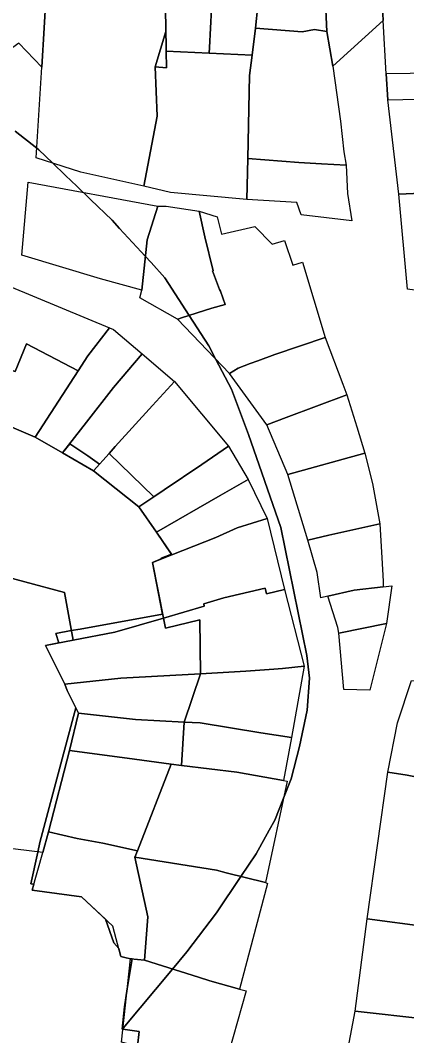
# Model space of a CAD drawing. Extents: x -521939 to -516426, y -1197857 to -1189551.
# Drawn here: x -519968.8 to -519902.6, y -1191340.1 to -1191166.6 of the extents above; entities that cross this region are included whole.
import ezdxf

# ---------------------------------------------------------------- set-up
doc = ezdxf.new("R2010")
doc.units = 0
for name, color, linetype in [('95590013', 7, 'Continuous'), ('95640013', 7, 'Continuous'), ('95660013', 7, 'Continuous')]:
    doc.layers.add(name, color=color, linetype=linetype)

msp = doc.modelspace()

# ---------------------------------------------------------------- linework, layer by layer
at = {"layer": '95590013'}
for points in [[(-519885.71, -1191175.45), (-519906.15, -1191175.73), (-519906.66, -1191166.6), (-519906.92, -1191162.01), (-519885.67, -1191162.04), (-519885.68, -1191166.14)], [(-519966.22, -1191237.82), (-519977.75, -1191232.89), (-519975.09, -1191224.78), (-519969.64, -1191226.57), (-519967.69, -1191221.86), (-519958.86, -1191226.45)], [(-519948.47, -1191249.7), (-519956.25, -1191243.54), (-519953.55, -1191240.57), (-519945.93, -1191247.99)], [(-519964.43, -1191273.38), (-519959.74, -1191272.5), (-519952.61, -1191271.14), (-519944.27, -1191268.71), (-519943.93, -1191270.44), (-519938.05, -1191269.04), (-519937.92, -1191278.23), (-519951.56, -1191278.98), (-519961.11, -1191279.99)], [(-519937.92, -1191278.23), (-519940.71, -1191286.49), (-519949.03, -1191286.04), (-519958.82, -1191284.98), (-519960.73, -1191281.08), (-519961.11, -1191279.99), (-519951.56, -1191278.98)], [(-519942.94, -1191293.68), (-519950.45, -1191292.68), (-519960.36, -1191291.37), (-519958.82, -1191284.98), (-519949.03, -1191286.04), (-519940.71, -1191286.49), (-519941.2, -1191293.93)], [(-519942.94, -1191293.68), (-519948.73, -1191308.5), (-519954.62, -1191307.18), (-519959.05, -1191306.41), (-519963.94, -1191305.25), (-519960.36, -1191291.37), (-519950.45, -1191292.68)], [(-519948.73, -1191308.5), (-519949.14, -1191309.56), (-519946.92, -1191319.75), (-519947.49, -1191327.21), (-519949.88, -1191326.93), (-519950.9, -1191326.73), (-519951.55, -1191326.55), (-519952.92, -1191321.38), (-519958.31, -1191316.35), (-519966.71, -1191315.23), (-519964.93, -1191308.81), (-519963.94, -1191305.25), (-519959.05, -1191306.41), (-519954.62, -1191307.18)]]:
    msp.add_lwpolyline(points, close=True, dxfattribs=at)
at = {"layer": '95640013'}
for points in [[(-519917.19, -1191149.74), (-519916.29, -1191168.48), (-519918.44, -1191168.12), (-519920.55, -1191168.51), (-519928.53, -1191167.88), (-519927.72, -1191160.13)], [(-519906.92, -1191162.01), (-519906.66, -1191166.6), (-519915.26, -1191174.39), (-519916.29, -1191168.48), (-519917.19, -1191149.74)], [(-519964.25, -1191161.05), (-519965.08, -1191174.59), (-519969, -1191170.49), (-519970.02, -1191171.19), (-519983.74, -1191171.91), (-519990.39, -1191172.07), (-519996.61, -1191172.4), (-520009.79, -1191173.09), (-520022.83, -1191173.67), (-520025.87, -1191173.81), (-520036.11, -1191174.26), (-520035.98, -1191176.83), (-520048.06, -1191177.79), (-520060.7, -1191178.8), (-520074.38, -1191179.89), (-520074.77, -1191175.58), (-520085.69, -1191175.56), (-520098.41, -1191175.51), (-520101.36, -1191175.5), (-520117.56, -1191174.16), (-520138.13, -1191170.78)], [(-519885.67, -1191162.04), (-519885.68, -1191166.14), (-519885.71, -1191175.45), (-519906.15, -1191175.73)], [(-519906.66, -1191166.6), (-519915.26, -1191174.39)], [(-519906.15, -1191175.73), (-519906.66, -1191166.6)], [(-519965.08, -1191174.59), (-519969, -1191170.49)], [(-519915.26, -1191174.39), (-519913.96, -1191183.78), (-519913.39, -1191189.06), (-519913, -1191191.33)], [(-519966.04, -1191190.04), (-519965.08, -1191174.59)], [(-519906.15, -1191175.73), (-519905.9, -1191180.16)], [(-519905.9, -1191180.16), (-519906.15, -1191175.73)], [(-519905.9, -1191180.16), (-519900.73, -1191180.05), (-519885.44, -1191179.84)], [(-519904.01, -1191196.27), (-519905.9, -1191180.16)], [(-519947.61, -1191194.92), (-519958.38, -1191192.52), (-519966.04, -1191190.04)], [(-519913, -1191191.33), (-519912.75, -1191196.14), (-519912.03, -1191200.85)], [(-519947.97, -1191212.68), (-519955.03, -1191210.72), (-519968.52, -1191206.69), (-519967.41, -1191194.21), (-519945.24, -1191198.35)], [(-519929.98, -1191197.2), (-519943.03, -1191196), (-519947.61, -1191194.92)], [(-519902.53, -1191212.53), (-519904.01, -1191196.27)], [(-519945.24, -1191198.35), (-519943.8, -1191198.34)], [(-519943.8, -1191198.34), (-519938.16, -1191199.21)], [(-519912.03, -1191200.85), (-519920.68, -1191199.83), (-519921.43, -1191197.69), (-519929.98, -1191197.2)], [(-519938.16, -1191199.21), (-519935.07, -1191200.13)], [(-519935.07, -1191200.13), (-519934.36, -1191203.1)], [(-519934.36, -1191203.1), (-519928.62, -1191201.78)], [(-519928.62, -1191201.78), (-519925.65, -1191204.83), (-519923.55, -1191204.18)], [(-519923.55, -1191204.18), (-519922.15, -1191208.43), (-519920.47, -1191207.87)], [(-519920.47, -1191207.87), (-519916.57, -1191220.78)], [(-519970.38, -1191212.1), (-519953.47, -1191219.12)], [(-519941.84, -1191217.63), (-519948.33, -1191214.01), (-519947.97, -1191212.68)], [(-519932.99, -1191226.94), (-519941.84, -1191217.63)], [(-519953.47, -1191219.12), (-519952.81, -1191219.41), (-519947.91, -1191223.59)], [(-519916.57, -1191220.78), (-519913.59, -1191228.72), (-519912.89, -1191230.58)], [(-519947.91, -1191223.59), (-519942.39, -1191228.3)], [(-519942.39, -1191228.3), (-519933.11, -1191239.36)], [(-519926.57, -1191235.7), (-519932.99, -1191226.94)], [(-519912.89, -1191230.58), (-519911.2, -1191236.06)], [(-519977.75, -1191232.89), (-519966.22, -1191237.82), (-519961.54, -1191240.51), (-519956.25, -1191243.54), (-519948.47, -1191249.7), (-519945.48, -1191254.04), (-519942.81, -1191257.91), (-519946.16, -1191259.22), (-519944.27, -1191268.71), (-519952.61, -1191271.14), (-519959.74, -1191272.5), (-519961.2, -1191264.33), (-519974.83, -1191260.73)], [(-519922.97, -1191244.2), (-519926.57, -1191235.7)], [(-519911.2, -1191236.06), (-519909.81, -1191240.56)], [(-519933.11, -1191239.36), (-519929.76, -1191245.02)], [(-519909.81, -1191240.56), (-519908.47, -1191245.74), (-519907.22, -1191252.6)], [(-519929.76, -1191245.02), (-519926.51, -1191251.7)], [(-519919.56, -1191255.43), (-519922.97, -1191244.2)], [(-519926.51, -1191251.7), (-519923.57, -1191263.81)], [(-519907.22, -1191252.6), (-519906.89, -1191258.42), (-519906.67, -1191262.43)], [(-519917.97, -1191260.92), (-519919.56, -1191255.43)], [(-519974.83, -1191260.73), (-519961.2, -1191264.33), (-519959.74, -1191272.5), (-519964.43, -1191273.38), (-519961.11, -1191279.99), (-519960.73, -1191281.08), (-519958.82, -1191284.98), (-519960.36, -1191291.37), (-519963.94, -1191305.25), (-519964.93, -1191308.81), (-520026.6, -1191301.25)], [(-519916.16, -1191265), (-519917.33, -1191265.27), (-519917.97, -1191260.92)], [(-519906.67, -1191262.43), (-519906.65, -1191263.39)], [(-519923.57, -1191263.81), (-519920.21, -1191276.92)], [(-519906.65, -1191263.39), (-519905.16, -1191263.23)], [(-519905.16, -1191263.23), (-519906.08, -1191269.66)], [(-519914.43, -1191270.35), (-519916.16, -1191265)], [(-519906.08, -1191269.66), (-519908.95, -1191281.05), (-519913.38, -1191280.91)], [(-519914.24, -1191271.29), (-519914.43, -1191270.35)], [(-519913.38, -1191280.91), (-519914.24, -1191271.29)], [(-519920.21, -1191276.92), (-519922.38, -1191289.15)], [(-519904.2, -1191286.61), (-519901.8, -1191279.37)], [(-519905.88, -1191295.06), (-519904.2, -1191286.61)], [(-519922.38, -1191289.15), (-519923.7, -1191296.5)], [(-519909.39, -1191320.12), (-519905.88, -1191295.06)], [(-519923.11, -1191296.61), (-519926.79, -1191313.93)], [(-519923.7, -1191296.5), (-519923.11, -1191296.61)], [(-519964.93, -1191308.81), (-520026.6, -1191301.25), (-520030.97, -1191315.16)], [(-519966.71, -1191315.23), (-519964.93, -1191308.81)], [(-519926.46, -1191314.06), (-519931.24, -1191332.12)], [(-519926.79, -1191313.93), (-519926.46, -1191314.06)], [(-519952.92, -1191321.38), (-519958.31, -1191316.35), (-519966.71, -1191315.23)], [(-519911.48, -1191335.89), (-519909.39, -1191320.12)], [(-519951.55, -1191326.55), (-519952.92, -1191321.38)], [(-519949.88, -1191326.93), (-519950.9, -1191326.73), (-519951.55, -1191326.55)], [(-519951.44, -1191341.22), (-519949.88, -1191326.93)], [(-519931.24, -1191332.12), (-519930.12, -1191332.44)], [(-519930.12, -1191332.44), (-519933.8, -1191345.5), (-519935.76, -1191344.99)], [(-519913.62, -1191347.33), (-519911.48, -1191335.89)]]:
    msp.add_lwpolyline(points, dxfattribs=at)
for points in [[(-519947.61, -1191194.92), (-519958.38, -1191192.52), (-519966.04, -1191190.04), (-519965.08, -1191174.59), (-519964.25, -1191161.05), (-519953.43, -1191159.49), (-519943.95, -1191158.24), (-519943.98, -1191160.12), (-519943.92, -1191164.22), (-519943.85, -1191168.45), (-519945.7, -1191174.49), (-519945.34, -1191182.94)], [(-519943.81, -1191171.85), (-519943.82, -1191170.82), (-519943.85, -1191168.45), (-519943.92, -1191164.22), (-519943.98, -1191160.12), (-519935.85, -1191160.12), (-519936.06, -1191164.59), (-519936.38, -1191171.2), (-519936.43, -1191172.2)], [(-519936.43, -1191172.2), (-519936.38, -1191171.2), (-519936.06, -1191164.59), (-519935.85, -1191160.12), (-519927.72, -1191160.13), (-519928.53, -1191167.88), (-519929.1, -1191172.55)], [(-519945.7, -1191174.49), (-519943.85, -1191168.45), (-519943.82, -1191170.82), (-519943.81, -1191171.85), (-519943.77, -1191174.67)], [(-519917.22, -1191191.1), (-519921.1, -1191190.89), (-519929.83, -1191190.17), (-519929.52, -1191176.01), (-519929.1, -1191172.55), (-519928.53, -1191167.88), (-519920.55, -1191168.51), (-519918.44, -1191168.12), (-519916.29, -1191168.48), (-519915.26, -1191174.39), (-519913.96, -1191183.78), (-519913.39, -1191189.06), (-519913, -1191191.33)], [(-519929.1, -1191172.55), (-519929.52, -1191176.01), (-519929.83, -1191190.17), (-519929.98, -1191197.2), (-519943.03, -1191196), (-519947.61, -1191194.92), (-519945.34, -1191182.94), (-519945.7, -1191174.49), (-519943.77, -1191174.67), (-519943.81, -1191171.85), (-519936.43, -1191172.2)], [(-519900.2, -1191196.09), (-519904.01, -1191196.27), (-519905.9, -1191180.16), (-519900.73, -1191180.05), (-519885.44, -1191179.84), (-519880.44, -1191179.83), (-519872.82, -1191179.85), (-519872.63, -1191188.19), (-519869.99, -1191188.13), (-519869.81, -1191195.54), (-519872.45, -1191195.61), (-519880.76, -1191195.75), (-519890.59, -1191195.91), (-519893.96, -1191196), (-519900.01, -1191196.16)], [(-519912.03, -1191200.85), (-519920.68, -1191199.83), (-519921.43, -1191197.69), (-519929.98, -1191197.2), (-519929.83, -1191190.17), (-519921.1, -1191190.89), (-519917.22, -1191191.1), (-519913, -1191191.33), (-519912.75, -1191196.14)], [(-519955.03, -1191210.72), (-519968.52, -1191206.69), (-519967.41, -1191194.21), (-519945.24, -1191198.35), (-519947.07, -1191204.06), (-519947.97, -1191212.68)], [(-519881.35, -1191212.73), (-519884.25, -1191212.77), (-519887.44, -1191212.65), (-519892.31, -1191212.81), (-519898.41, -1191213), (-519898.69, -1191213.02), (-519902.53, -1191212.53), (-519904.01, -1191196.27), (-519900.2, -1191196.09), (-519900.01, -1191196.16), (-519893.96, -1191196), (-519890.59, -1191195.91), (-519880.76, -1191195.75)], [(-519941.64, -1191217.57), (-519941.84, -1191217.63), (-519948.33, -1191214.01), (-519947.97, -1191212.68), (-519947.07, -1191204.06), (-519945.24, -1191198.35), (-519943.8, -1191198.34), (-519938.16, -1191199.21), (-519937.18, -1191203.59), (-519935.77, -1191209.36), (-519935.85, -1191209.4), (-519934.69, -1191212.58), (-519934.48, -1191212.86), (-519933.7, -1191215.15), (-519936.01, -1191215.75), (-519941.16, -1191217.41)], [(-519928.13, -1191224.75), (-519929.4, -1191225.23), (-519931.47, -1191226.02), (-519932.99, -1191226.94), (-519941.84, -1191217.63), (-519941.64, -1191217.57), (-519941.16, -1191217.41), (-519936.01, -1191215.75), (-519933.7, -1191215.15), (-519934.48, -1191212.86), (-519934.69, -1191212.58), (-519935.85, -1191209.4), (-519935.77, -1191209.36), (-519937.18, -1191203.59), (-519938.16, -1191199.21), (-519935.07, -1191200.13), (-519934.36, -1191203.1), (-519928.62, -1191201.78), (-519925.65, -1191204.83), (-519923.55, -1191204.18), (-519922.15, -1191208.43), (-519920.47, -1191207.87), (-519916.57, -1191220.78), (-519925.18, -1191223.65)], [(-519953.47, -1191219.12), (-519957.23, -1191223.93), (-519958.86, -1191226.45), (-519967.69, -1191221.86), (-519969.64, -1191226.57), (-519975.09, -1191224.78), (-519972.7, -1191217.51), (-519970.38, -1191212.1)], [(-519966.22, -1191237.82), (-519958.86, -1191226.45), (-519957.23, -1191223.93), (-519953.47, -1191219.12), (-519952.81, -1191219.41), (-519947.91, -1191223.59), (-519952.82, -1191229.34), (-519957.43, -1191235.25), (-519961.54, -1191240.51)], [(-519912.89, -1191230.58), (-519923.28, -1191234.47), (-519926.57, -1191235.7), (-519932.99, -1191226.94), (-519931.47, -1191226.02), (-519929.4, -1191225.23), (-519928.13, -1191224.75), (-519925.18, -1191223.65), (-519916.57, -1191220.78), (-519913.59, -1191228.72)], [(-519952.82, -1191229.34), (-519947.91, -1191223.59), (-519942.39, -1191228.3), (-519946.14, -1191232.42), (-519952.5, -1191239.42), (-519953.55, -1191240.57), (-519956.25, -1191243.54), (-519961.54, -1191240.51), (-519957.43, -1191235.25)], [(-519945.93, -1191247.99), (-519953.55, -1191240.57), (-519952.5, -1191239.42), (-519946.14, -1191232.42), (-519942.39, -1191228.3), (-519933.11, -1191239.36), (-519937.71, -1191242.46), (-519944.16, -1191246.8)], [(-519922.97, -1191244.2), (-519926.57, -1191235.7), (-519923.28, -1191234.47), (-519912.89, -1191230.58), (-519911.2, -1191236.06), (-519909.81, -1191240.56)], [(-519948.47, -1191249.7), (-519945.93, -1191247.99), (-519944.16, -1191246.8), (-519937.71, -1191242.46), (-519933.11, -1191239.36), (-519929.76, -1191245.02), (-519934.56, -1191247.78), (-519945.48, -1191254.04)], [(-519919.56, -1191255.43), (-519922.97, -1191244.2), (-519909.81, -1191240.56), (-519908.47, -1191245.74), (-519907.22, -1191252.6), (-519915.95, -1191254.57)], [(-519945.48, -1191254.04), (-519934.56, -1191247.78), (-519929.76, -1191245.02), (-519926.51, -1191251.7), (-519931.68, -1191253.32), (-519935.33, -1191254.97), (-519942.81, -1191257.91)], [(-519944.27, -1191268.71), (-519946.16, -1191259.22), (-519942.81, -1191257.91), (-519935.33, -1191254.97), (-519931.68, -1191253.32), (-519926.51, -1191251.7), (-519923.57, -1191263.81), (-519926.61, -1191264.58), (-519926.88, -1191263.59), (-519933.91, -1191265.26), (-519937.35, -1191266.3), (-519937.27, -1191266.67)], [(-519917.33, -1191265.27), (-519917.97, -1191260.92), (-519919.56, -1191255.43), (-519915.95, -1191254.57), (-519907.22, -1191252.6), (-519906.89, -1191258.42), (-519906.67, -1191262.43), (-519906.65, -1191263.39), (-519911.61, -1191263.94), (-519916.16, -1191265)], [(-519938.05, -1191269.04), (-519943.93, -1191270.44), (-519944.27, -1191268.71), (-519937.27, -1191266.67), (-519937.35, -1191266.3), (-519933.91, -1191265.26), (-519926.88, -1191263.59), (-519926.61, -1191264.58), (-519923.57, -1191263.81), (-519920.21, -1191276.92), (-519923.9, -1191277.31), (-519925.35, -1191277.46), (-519930.16, -1191277.8), (-519937.92, -1191278.23)], [(-519916.16, -1191265), (-519911.61, -1191263.94), (-519906.65, -1191263.39), (-519905.16, -1191263.23), (-519906.08, -1191269.66), (-519914.24, -1191271.29), (-519914.43, -1191270.35)], [(-519914.24, -1191271.29), (-519906.08, -1191269.66), (-519908.95, -1191281.05), (-519913.38, -1191280.91)], [(-519922.38, -1191289.15), (-519927.63, -1191288.35), (-519938.01, -1191286.64), (-519940.71, -1191286.49), (-519937.92, -1191278.23), (-519930.16, -1191277.8), (-519925.35, -1191277.46), (-519923.9, -1191277.31), (-519920.21, -1191276.92)], [(-519892.51, -1191297.48), (-519895.47, -1191296.99), (-519897.22, -1191296.64), (-519902.54, -1191295.59), (-519905.88, -1191295.06), (-519904.2, -1191286.61), (-519901.8, -1191279.37), (-519901.12, -1191279.43), (-519900.01, -1191279.6), (-519896.65, -1191279.81), (-519881.06, -1191280.18), (-519877.66, -1191280.23), (-519880.31, -1191299.03)], [(-519941.2, -1191293.93), (-519940.71, -1191286.49), (-519938.01, -1191286.64), (-519927.63, -1191288.35), (-519922.38, -1191289.15), (-519923.7, -1191296.5), (-519931.7, -1191295.06)], [(-519949.14, -1191309.56), (-519948.73, -1191308.5), (-519942.94, -1191293.68), (-519941.2, -1191293.93), (-519931.7, -1191295.06), (-519923.7, -1191296.5), (-519923.11, -1191296.61), (-519926.79, -1191313.93), (-519933.53, -1191312.25), (-519935.2, -1191311.83)], [(-519909.39, -1191320.12), (-519905.88, -1191295.06), (-519902.54, -1191295.59), (-519897.22, -1191296.64), (-519895.47, -1191296.99), (-519892.51, -1191297.48), (-519880.31, -1191299.03), (-519870.06, -1191300.33), (-519851.97, -1191301.25), (-519835.89, -1191301.72), (-519835.96, -1191323.86), (-519852.56, -1191324.44), (-519860.86, -1191324.03), (-519864.79, -1191323.96), (-519872.61, -1191323.65), (-519881.23, -1191322.81), (-519885.31, -1191322.47), (-519893.02, -1191321.87), (-519899.11, -1191321.5)], [(-519931.24, -1191332.12), (-519936.34, -1191330.69), (-519938.26, -1191330.09), (-519947.49, -1191327.21), (-519946.92, -1191319.75), (-519949.14, -1191309.56), (-519935.2, -1191311.83), (-519933.53, -1191312.25), (-519926.79, -1191313.93), (-519926.46, -1191314.06)], [(-519900.21, -1191329.95), (-519898.11, -1191330.32), (-519897.14, -1191330.48), (-519897.56, -1191333.28), (-519895.27, -1191333.3), (-519895.27, -1191332.24), (-519894.26, -1191332.25), (-519894.26, -1191332.08), (-519887.9, -1191332.24), (-519888.13, -1191337.58), (-519895.13, -1191337.41), (-519898.21, -1191337.3), (-519899.2, -1191337.26), (-519911.48, -1191335.89), (-519909.39, -1191320.12), (-519899.11, -1191321.5)], [(-519941.89, -1191343.5), (-519949.48, -1191341.69), (-519951.44, -1191341.22), (-519949.88, -1191326.93), (-519947.49, -1191327.21), (-519938.26, -1191330.09), (-519936.34, -1191330.69), (-519931.24, -1191332.12), (-519930.12, -1191332.44), (-519933.8, -1191345.5), (-519935.76, -1191344.99)], [(-519885.79, -1191337.52), (-519887.58, -1191348.42), (-519907.66, -1191347.58), (-519907.87, -1191347.57), (-519913.62, -1191347.33), (-519911.48, -1191335.89), (-519899.2, -1191337.26), (-519898.21, -1191337.3), (-519895.13, -1191337.41), (-519888.13, -1191337.58)]]:
    msp.add_lwpolyline(points, close=True, dxfattribs=at)
at = {"layer": '95660013'}
for points in [[(-519969.64, -1191185.51), (-519965.94, -1191188.41), (-519965.59, -1191188.68), (-519963.23, -1191190.95), (-519961.01, -1191193.08), (-519959.08, -1191194.93), (-519956.72, -1191197.2), (-519953.06, -1191200.71), (-519951.76, -1191202.13), (-519948.07, -1191206.15), (-519947.39, -1191206.89), (-519946.39, -1191207.98), (-519944.02, -1191210.57), (-519939.87, -1191216.99), (-519936.51, -1191222.19), (-519935.29, -1191224.52), (-519932.64, -1191229.58), (-519929.7, -1191237.33), (-519924.16, -1191253.24), (-519919.76, -1191275.13), (-519919.29, -1191279), (-519919.7, -1191284.46), (-519920.99, -1191290.68), (-519922.4, -1191296.19), (-519923.72, -1191299.5), (-519925.22, -1191303.24), (-519926.16, -1191304.95), (-519928.38, -1191308.99), (-519931.01, -1191312.88), (-519935.19, -1191319.08), (-519940.24, -1191325.77), (-519942.7, -1191328.7), (-519951.18, -1191338.79), (-519951.32, -1191338.96), (-519950.94, -1191335.16), (-519950.45, -1191332.11), (-519949.62, -1191326.96), (-519949.88, -1191326.93), (-519950.9, -1191326.73), (-519951.55, -1191326.55), (-519951.91, -1191325.18), (-519952.76, -1191324.23), (-519954.19, -1191320.19), (-519958.31, -1191316.35), (-519966.71, -1191315.23), (-519966.42, -1191314.19), (-519966.98, -1191314.11), (-519965.77, -1191308.71), (-519965.41, -1191307.1), (-519961.58, -1191292.77), (-519959.27, -1191284.07), (-519960.73, -1191281.08), (-519961.11, -1191279.99), (-519964.43, -1191273.38), (-519962.15, -1191272.95), (-519962.66, -1191271.33), (-519960.03, -1191270.87), (-519958.54, -1191270.61), (-519944.4, -1191268.05), (-519946.16, -1191259.22), (-519944.64, -1191258.62), (-519944.66, -1191258.5), (-519942.89, -1191257.8), (-519945.48, -1191254.04), (-519948.47, -1191249.7), (-519956.25, -1191243.54), (-519955.22, -1191242.4), (-519957.23, -1191241.02), (-519960.3, -1191238.93), (-519961.54, -1191240.51), (-519966.22, -1191237.82), (-519977.45, -1191233.01)], [(-519948.69, -1191341.88), (-519948.44, -1191339.4), (-519951.2, -1191338.98), (-519951.32, -1191338.96), (-519951.18, -1191338.79), (-519942.7, -1191328.7), (-519940.24, -1191325.77), (-519935.19, -1191319.08), (-519931.01, -1191312.88), (-519928.38, -1191308.99), (-519926.16, -1191304.95), (-519925.22, -1191303.24), (-519923.72, -1191299.5), (-519922.4, -1191296.19), (-519920.99, -1191290.68), (-519919.7, -1191284.46), (-519919.29, -1191279), (-519919.76, -1191275.13), (-519924.16, -1191253.24), (-519929.7, -1191237.33), (-519932.64, -1191229.58), (-519935.29, -1191224.52), (-519936.51, -1191222.19), (-519939.87, -1191216.99), (-519944.02, -1191210.57), (-519946.39, -1191207.98), (-519947.39, -1191206.89), (-519948.07, -1191206.15), (-519951.76, -1191202.13), (-519953.06, -1191200.71), (-519956.72, -1191197.2), (-519959.08, -1191194.93), (-519961.01, -1191193.08), (-519963.23, -1191190.95), (-519965.59, -1191188.68), (-519965.94, -1191188.41), (-519969.64, -1191185.51)], [(-519977.45, -1191233.01), (-519966.22, -1191237.82), (-519961.54, -1191240.51), (-519960.3, -1191238.93), (-519957.23, -1191241.02), (-519955.22, -1191242.4), (-519956.25, -1191243.54), (-519948.47, -1191249.7), (-519945.48, -1191254.04), (-519942.89, -1191257.8), (-519944.66, -1191258.5), (-519944.64, -1191258.62), (-519946.16, -1191259.22), (-519944.4, -1191268.05), (-519958.54, -1191270.61), (-519960.03, -1191270.87), (-519962.66, -1191271.33), (-519962.15, -1191272.95), (-519964.43, -1191273.38), (-519961.11, -1191279.99), (-519960.73, -1191281.08), (-519959.27, -1191284.07), (-519961.58, -1191292.77), (-519965.41, -1191307.1), (-519965.77, -1191308.71), (-519966.98, -1191314.11), (-519966.42, -1191314.19), (-519966.71, -1191315.23), (-519958.31, -1191316.35), (-519954.19, -1191320.19), (-519952.76, -1191324.23), (-519951.91, -1191325.18), (-519951.55, -1191326.55), (-519950.9, -1191326.73), (-519949.88, -1191326.93), (-519949.62, -1191326.96), (-519950.45, -1191332.11), (-519950.94, -1191335.16), (-519951.32, -1191338.96), (-519951.2, -1191338.98), (-519948.44, -1191339.4), (-519948.69, -1191341.88)]]:
    msp.add_lwpolyline(points, dxfattribs=at)

doc.saveas('drawing.dxf')
